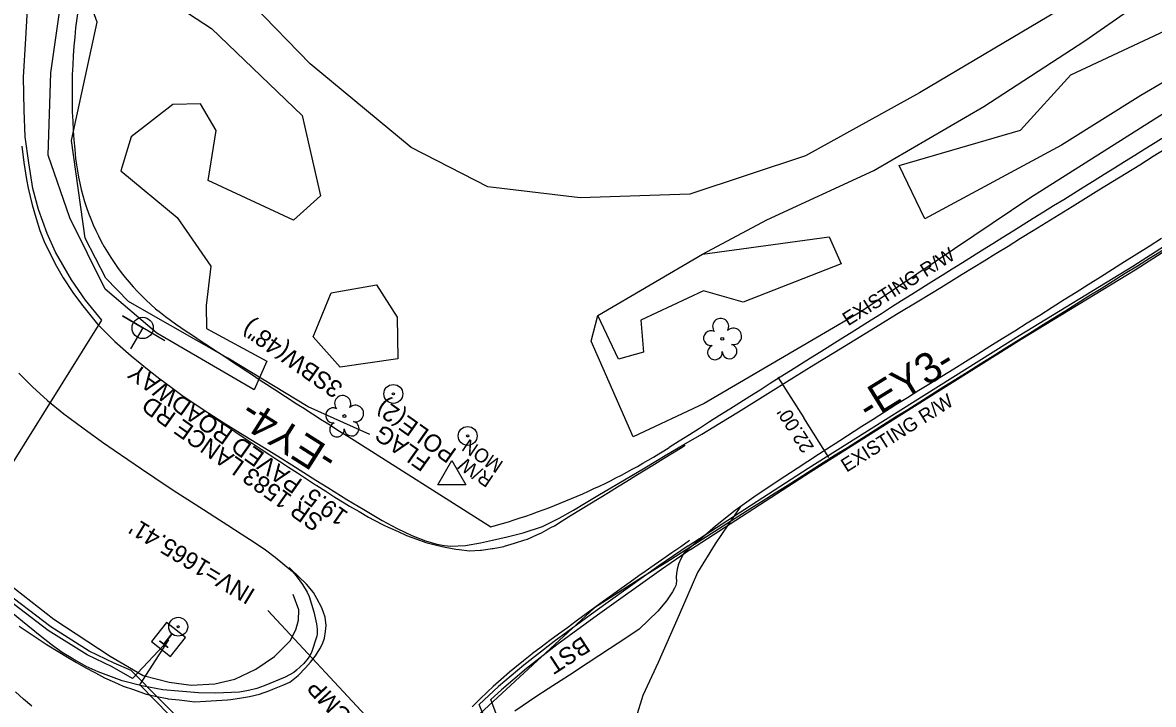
# Model space of a CAD drawing. Extents: x 472260 to 482161, y 489063 to 507124.
# Drawn here: x 480805.9 to 481066.7, y 493124.5 to 493281.9 of the extents above; entities that cross this region are included whole.
import ezdxf

# ---------------------------------------------------------------- set-up
doc = ezdxf.new("R2010")
doc.units = 0
for name, color, linetype in [('Exist Roads EOP Other Cogo Elevation', 7, 'Continuous'), ('Exist Structure Minor Drop Inlet Cogo Elevation', 7, 'Continuous'), ('Exist Structure Minor Pipes CMP 15 Inch Cogo Comment', 7, 'Continuous'), ('Exist Structure Minor Pipes CMP 15 Inch Cogo Point CELL', 7, 'Continuous'), ('Exist Structure Minor Pipes CMP 30 Inch Cogo Point CELL', 7, 'Continuous'), ('Prop Drainage Structure Catch Basin Convert From Junction Box Label', 7, 'Continuous'), ('Prop Drainage Structure Drop Inlet Grate 2 Narrow Slots and Sag Grates 840 24 CELL', 7, 'Continuous'), ('Prop Drainage Structure Drop Inlet Grate 2 Wide Slots and Flat Grates 840 20 Label', 7, 'Continuous'), ('Prop Drainage Structure Drop Inlet Grate 2 Wide Slots and Sag Grates 840 22 Label', 7, 'Continuous'), ('Prop Drainage Structure Outlet Berm Ditch 850 10 Label', 7, 'Continuous'), ('Prop Drainage Structure Pipe Collar CELL', 7, 'Continuous'), ('Prop Drainage Structure Pipe RCP 18in Class III', 7, 'Continuous'), ('Prop Drainage Structure Pipe RCP 24in Class III Label', 7, 'Continuous'), ('Prop Drainage Structure Pipe RCP 30in Class III', 7, 'Continuous'), ('Prop Drainage Structure Pipe RCP 66in Class IV', 7, 'Continuous'), ('Prop Drainage Structure Pipe RCP 66in Class IV Label', 7, 'Continuous'), ('Prop Drainage Structure Pipe RCP 72in Class III', 7, 'Continuous'), ('Prop Drainage Structure Pipe Stub Out CELL', 7, 'Continuous'), ('Prop Drainage Structure Pipe Welded Steel 72in Label', 7, 'Continuous'), ('Prop Drainage Structure Plot Symbol 20 Scale CELL', 7, 'Continuous'), ('Prop Drainage Structure Plot Symbol 50 Scale CELL', 7, 'Continuous'), ('Prop Drainage Structure Tops and Inverts LABEL', 7, 'Continuous'), ('Prop Earthen Structure Base Ditch Lateral Detail Label', 7, 'Continuous'), ('Prop Erosion Rip Rap Class B', 7, 'Continuous'), ('Prop Erosion Rip Rap Pad at Outlet Label', 7, 'Continuous')]:
    doc.layers.add(name, color=color, linetype=linetype)

msp = doc.modelspace()

# ---------------------------------------------------------------- linework, layer by layer
at = {"layer": 'Exist Structure Minor Drop Inlet Cogo Elevation'}
for p, q in [((480880.86, 493186.38), (480913.86, 493165.47)), ((480937.8, 493146.76), (480910.32, 493121.41))]:
    msp.add_line(p, q, dxfattribs=at)
for centre, radius, start, end in [((480954.66, 493265.57), 137.38, 171.8787, 186.2992), ((488084.67, 481943.17), 13311.03, 121.626761, 122.385978), ((488084.67, 481943.17), 13289.03, 121.626761, 122.534152), ((480870.86, 493256.32), 53.07, 186.2992, 235.989), ((481759.98, 494573.95), 1642.62, 235.98896, 237.64291), ((480872.36, 493314.09), 154.3, 285.5992, 302.3859), ((480394.24, 492639.96), 584.61, 22.51531, 56.41358)]:
    msp.add_arc(centre, radius, start, end, dxfattribs=at)
at = {"layer": 'Exist Structure Minor Pipes CMP 15 Inch Cogo Comment'}
for p in [(480980.11, 493200.06), (480991.86, 493181.46)]:
    msp.add_line(p, (480986.07, 493190.62), dxfattribs=at)
at = {"layer": 'Exist Structure Minor Pipes CMP 30 Inch Cogo Point CELL'}
msp.add_line((480904.89, 493177.05), (480904.89, 493177.05), dxfattribs=at)
msp.add_lwpolyline([(480901.64, 493175.16), (480904.89, 493180.8), (480908.14, 493175.16)], close=True, dxfattribs=at)
at = {"layer": 'Prop Drainage Structure Catch Basin Convert From Junction Box Label'}
for p, q in [((480801.86, 493177.43), (480824.12, 493213.19)), ((480839.59, 493139.42), (480831.25, 493130.5)), ((480832.92, 493129), (480839.59, 493139.42)), ((480929.19, 493033.07), (480830.91, 493132.33)), ((480922.49, 493037.47), (480832.92, 493129)), ((480944.51, 493043.61), (480913.87, 493125.61)), ((480944.51, 493043.61), (480911.2, 493124.5))]:
    msp.add_line(p, q, dxfattribs=at)
for points in [[(480959.39, 493161.09), (480987.04, 493179.03), (481011.1, 493194.21), (481035.7, 493209.66), (481061.95, 493225.65), (481081.73, 493238.33), (481091.16, 493244.68), (481101.99, 493251.2), (481122.47, 493263.66), (481145.55, 493278.26), (481168.17, 493292.05), (481185.06, 493302.67), (481211.02, 493318.32), (481233.22, 493332.11), (481255.92, 493346.92), (481259.94, 493349.3)], [(480959.96, 493160.26), (480987.58, 493178.19), (481011.63, 493193.37), (481036.22, 493208.8), (481062.48, 493224.8), (481082.28, 493237.49), (481091.7, 493243.83), (481102.51, 493250.35), (481123, 493262.81), (481146.07, 493277.41), (481168.7, 493291.2), (481185.59, 493301.82), (481211.55, 493317.46), (481233.75, 493331.27), (481256.44, 493346.07), (481260.45, 493348.44)], [(480824.12, 493213.19), (480820.41, 493217.79), (480817.13, 493222.52), (480813.44, 493228.86), (480811.54, 493233.19), (480809.56, 493238.76), (480808.26, 493243.59), (480807.31, 493249.5), (480806.46, 493255.46), (480806.27, 493261.64), (480806.09, 493269.29), (480806.63, 493278.19), (480807.3, 493290.44), (480807.86, 493295.98)], [(480959.39, 493161.09), (480952.63, 493156.46), (480937.92, 493145.94), (480928.48, 493139.05), (480921.49, 493133.58), (480915.68, 493128.65), (480911.2, 493124.5)], [(480959.96, 493160.26), (480953.21, 493155.64), (480938.5, 493145.13), (480929.08, 493138.25), (480922.12, 493132.8), (480916.34, 493127.9), (480913.87, 493125.61)], [(480831.25, 493130.5), (480826.56, 493133.14), (480820.75, 493135.92), (480811.81, 493141.58), (480793.43, 493155.57)], [(480830.91, 493132.33), (480826.98, 493134.05), (480821.24, 493136.8), (480812.38, 493142.4), (480800.43, 493151.5)]]:
    msp.add_lwpolyline(points, dxfattribs=at)
at = {"layer": 'Prop Drainage Structure Drop Inlet Grate 2 Narrow Slots and Sag Grates 840 24 CELL'}
for points in [[(480848.67, 493191.6), (480850.72, 493190.22), (480852.77, 493188.84), (480854.82, 493187.47), (480856.75, 493186.17), (480858.81, 493184.81), (480860.87, 493183.44), (480862.93, 493182.07), (480865, 493180.71), (480865.12, 493180.62), (480867.19, 493179.27), (480869.26, 493177.91), (480871.33, 493176.56), (480873.4, 493175.21), (480873.72, 493175), (480875.82, 493173.68), (480877.92, 493172.36), (480880.02, 493171.04), (480881.31, 493170.22), (480883.47, 493168.99), (480885.63, 493167.75), (480886.96, 493166.99), (480889.19, 493165.89), (480890.22, 493165.39), (480892.49, 493164.37), (480894.46, 493163.49), (480896.81, 493162.64), (480898.92, 493161.86), (480901.35, 493161.27), (480903.37, 493160.77), (480905.84, 493160.36), (480906.59, 493160.23), (480908.98, 493159.93), (480911.48, 493160.11), (480911.73, 493160.13), (480914.21, 493160.45), (480914.42, 493160.48), (480916.87, 493160.98), (480917.05, 493161.01), (480919.36, 493161.71), (480921.75, 493162.45), (480922.37, 493162.64), (480924.64, 493163.69), (480925.55, 493164.11), (480927.74, 493165.3), (480928.58, 493165.75), (480930.3, 493166.9), (480932.43, 493168.2), (480934.56, 493169.49), (480936.69, 493170.79), (480938.83, 493172.09), (480940.98, 493173.4), (480943.1, 493174.71), (480945.22, 493176.02), (480947.35, 493177.34), (480949.47, 493178.65), (480951.6, 493179.96), (480953.72, 493181.27), (480955.84, 493182.59), (480957.97, 493183.9), (480958.7, 493184.35)], [(480959.73, 493162.32), (480957.68, 493160.9), (480955.63, 493159.47), (480953.58, 493158.04), (480951.53, 493156.62), (480949.48, 493155.19), (480948, 493154.16), (480945.98, 493152.69), (480943.95, 493151.23), (480941.93, 493149.77), (480939.9, 493148.31), (480937.88, 493146.84), (480935.85, 493145.38), (480933.83, 493143.92), (480933.53, 493143.7), (480931.53, 493142.21), (480929.52, 493140.72), (480927.52, 493139.22), (480925.52, 493137.73), (480923.52, 493136.24), (480923.33, 493136.1), (480921.39, 493134.53), (480919.44, 493132.96), (480918.16, 493131.92), (480916.29, 493130.26), (480914.42, 493128.6), (480913.11, 493127.44), (480911.33, 493125.69), (480909.54, 493123.93)], [(480805.09, 493142.54), (480807.18, 493141.17), (480809.26, 493139.8), (480811.35, 493138.43), (480811.95, 493138.03), (480814.09, 493136.73), (480816.22, 493135.43), (480818.3, 493134.16), (480820.5, 493132.97), (480822.69, 493131.78), (480824.8, 493130.64), (480827.08, 493129.62), (480829.06, 493128.73), (480831.42, 493127.91), (480833.78, 493127.1), (480834.38, 493126.89), (480836.82, 493126.36), (480839.26, 493125.83), (480839.49, 493125.78), (480841.97, 493125.52), (480844.45, 493125.25), (480845.63, 493125.13), (480848.12, 493125.27), (480850.61, 493125.42), (480853.1, 493125.56), (480853.92, 493125.61), (480856.38, 493126.04), (480858.23, 493126.36), (480860.53, 493126.86), (480862.88, 493127.73), (480863.62, 493128.01), (480865.92, 493128.97), (480867.54, 493129.64), (480869.42, 493131.16), (480871.13, 493132.93), (480872.25, 493134.28), (480873.42, 493135.7), (480874.4, 493137.3), (480875.05, 493138.48), (480875.51, 493139.81), (480875.78, 493141.3), (480875.91, 493142.75), (480875.67, 493144.61), (480874.93, 493146.82), (480873.71, 493148.98), (480872.95, 493150.32), (480871.35, 493152.29), (480869.55, 493154.01), (480867.76, 493155.72), (480867.4, 493156.06)], [(480807.98, 493124.1), (480806.09, 493125.74), (480804.21, 493127.37)]]:
    msp.add_lwpolyline(points, dxfattribs=at)
at = {"layer": 'Prop Drainage Structure Drop Inlet Grate 2 Wide Slots and Flat Grates 840 20 Label'}
for p, q in [((480967.27, 493208.86), (480967.27, 493208.86)), ((480880.09, 493191.05), (480880.09, 493191.05))]:
    msp.add_line(p, q, dxfattribs=at)
for centre in [(480967.27, 493208.86), (480880.09, 493191.05)]:
    msp.add_circle(centre, 0.326, dxfattribs=at)
for centre, radius, start, end in [((480966.89, 493211.73), 1.86, 330.1651, 219.7134), ((480964.67, 493209.01), 1.73, 62.6636, 279.3457), ((480969.82, 493209.44), 1.9, 257.1011, 134.1999), ((480965.57, 493205.73), 1.69, 111.5671, 6.231), ((480968.94, 493205.96), 1.7, 181.2822, 74.56), ((480879.71, 493193.93), 1.86, 330.1651, 219.7134), ((480877.49, 493191.21), 1.73, 62.6636, 279.3457), ((480882.64, 493191.64), 1.9, 257.1011, 134.1999), ((480878.39, 493187.93), 1.69, 111.5671, 6.231), ((480881.77, 493188.15), 1.7, 181.2822, 74.56)]:
    msp.add_arc(centre, radius, start, end, dxfattribs=at)
at = {"layer": 'Prop Drainage Structure Pipe RCP 18in Class III'}
msp.add_lwpolyline([(480971.5, 493170.14), (480965.63, 493161.57), (480961.54, 493154.98), (480957.28, 493145.21), (480952.47, 493134.2), (480948.97, 493126.58), (480947.29, 493121.3)], dxfattribs=at)
at = {"layer": 'Prop Drainage Structure Pipe RCP 24in Class III Label'}
for radius in [2.18, 0.24]:
    msp.add_circle((480841.78, 493142.43), radius, dxfattribs=at)
at = {"layer": 'Prop Drainage Structure Pipe RCP 66in Class IV'}
msp.add_line((480906.71, 493098.65), (480862.43, 493146.19), dxfattribs=at)
at = {"layer": 'Prop Drainage Structure Pipe RCP 72in Class III'}
for points in [[(480830.28, 493217.46), (480825.11, 493222.85), (480820.31, 493232.11), (480817.16, 493254.65), (480823.04, 493281.94), (480818.59, 493294.29)], [(480885.97, 493186.82), (480871.78, 493193.15), (480853.22, 493204.39), (480833.4, 493215.74), (480830.28, 493217.46)]]:
    msp.add_lwpolyline(points, dxfattribs=at)
at = {"layer": 'Prop Drainage Structure Pipe Stub Out CELL'}
for points in [[(480805.67, 493253.31), (480806.15, 493249.54), (480806.8, 493245.64), (480807.19, 493243.61), (480808.07, 493239.77), (480808.97, 493236.66), (480809.89, 493233.84), (480811.03, 493230.92), (480813.66, 493225.66), (480815.27, 493222.92), (480817.46, 493219.59), (480819.44, 493216.87), (480823.17, 493212.24), (480827.15, 493208.25), (480830.9, 493204.97), (480835.08, 493201.59), (480837.55, 493199.66), (480840.12, 493197.71), (480842.63, 493195.89), (480847.49, 493192.59), (480852.29, 493189.48), (480857.17, 493186.46), (480859.92, 493184.78), (480862.64, 493183.12), (480865.29, 493181.48), (480867.98, 493179.79), (480870.71, 493178.03), (480873.49, 493176.27), (480876.25, 493174.53), (480880.67, 493171.8), (480884.57, 493169.46), (480888.83, 493166.94), (480892.3, 493165.08), (480895.63, 493163.5), (480898.81, 493162.26), (480901.42, 493161.51), (480903.22, 493161.18), (480904.54, 493161.05), (480908.01, 493161.17), (480911.51, 493161.76), (480914.25, 493162.38), (480917.68, 493163.15), (480921.34, 493164.1), (480925.78, 493165.57), (480929.66, 493167.47), (480932.92, 493169.33), (480935.51, 493170.88), (480938.91, 493172.93), (480942.44, 493175.04), (480945.98, 493177.13), (480949.39, 493179.13), (480954.5, 493182.15), (480958.38, 493184.45), (480962.52, 493186.9), (480966.73, 493189.42), (480970.99, 493192.02), (480975.27, 493194.69), (480979.58, 493197.39), (480983.93, 493200.1), (480988.4, 493202.87), (480993.05, 493205.73), (480997.8, 493208.66), (481002.58, 493211.59), (481007.47, 493214.58), (481012.57, 493217.66), (481017.68, 493220.75), (481022.62, 493223.77), (481027.68, 493226.88), (481030.37, 493228.55), (481033.17, 493230.29), (481036.05, 493232.07), (481038.97, 493233.88), (481041.93, 493235.71), (481044.94, 493237.57), (481047.98, 493239.45), (481051.05, 493241.35), (481054.15, 493243.26), (481057.28, 493245.19), (481060.42, 493247.13), (481063.55, 493249.07), (481066.67, 493251.01), (481069.78, 493252.94)], [(481068.59, 493232.01), (481065.72, 493230.21), (481062.87, 493228.42), (481060.06, 493226.62), (481057.26, 493224.84), (481054.47, 493223.07), (481051.69, 493221.32), (481048.92, 493219.58), (481046.14, 493217.84), (481043.33, 493216.08), (481040.48, 493214.29), (481037.6, 493212.49), (481034.71, 493210.67), (481031.84, 493208.88), (481029, 493207.1), (481026.18, 493205.33), (481023.39, 493203.58), (481020.64, 493201.87), (481017.93, 493200.2), (481015.26, 493198.56), (481012.62, 493196.92), (481009.97, 493195.28), (481007.32, 493193.61), (481004.66, 493191.94), (481002.03, 493190.27), (480999.45, 493188.61), (480994.4, 493185.37), (480989.47, 493182.17), (480984.57, 493178.98), (480980.12, 493176.08), (480978.23, 493174.83), (480975.07, 493172.72), (480970.2, 493169.27), (480965.73, 493165.62), (480963.2, 493163.52), (480958.87, 493159.89), (480958.47, 493159.46), (480958.22, 493159.09), (480957.7, 493158.12), (480957.19, 493156.9), (480956.85, 493155.75), (480956.69, 493154.74), (480956.65, 493153.89), (480956.68, 493152.86), (480956.65, 493152.56), (480956.6, 493152.27), (480956.52, 493151.98), (480956.24, 493151.3), (480955.81, 493150.49), (480954.38, 493148.42), (480952.38, 493145.99), (480948.11, 493141.83), (480944.75, 493139.6), (480941.21, 493137.3), (480936.3, 493134.07), (480932.04, 493131.27), (480927.12, 493128.09), (480924.26, 493126.23), (480919.4, 493122.92)], [(480805.01, 493200.94), (480808.15, 493197.76), (480811.64, 493194.63), (480815.37, 493191.57), (480819.77, 493188.31), (480824.32, 493185.04), (480827.03, 493183.15), (480830.17, 493181), (480833.29, 493178.86), (480836.36, 493176.76), (480839.68, 493174.54), (480841.46, 493173.39), (480844.8, 493171.23), (480847.58, 493169.45), (480850.24, 493167.76), (480853.24, 493165.87), (480856.32, 493163.9), (480859.26, 493161.98), (480861.92, 493160.15), (480864.15, 493158.48), (480868.12, 493155.17), (480868.97, 493154.21), (480870.47, 493152.19), (480871.54, 493150.43), (480871.98, 493149.39), (480873.04, 493145.89), (480873.68, 493143.08), (480873.82, 493141.87), (480873.84, 493141.29), (480873.81, 493140.75), (480873.74, 493140.25), (480872.51, 493136.51), (480872.15, 493135.8), (480871.73, 493135.14), (480870.74, 493133.95), (480869.09, 493132.37), (480868.41, 493131.86), (480866.45, 493130.77), (480861.63, 493128.76), (480859.88, 493128.18), (480858.01, 493127.71), (480855.9, 493127.34), (480850.38, 493127.07), (480846.45, 493127.21), (480841.8, 493127.53), (480838.19, 493127.89), (480833.4, 493128.75), (480828.83, 493129.97), (480823.3, 493132.01), (480820.55, 493133.27), (480817.45, 493134.99), (480814.97, 493136.47), (480812.76, 493138.06), (480809.92, 493140.32), (480805.89, 493143.62), (480801.92, 493146.85)]]:
    msp.add_lwpolyline(points, dxfattribs=at)
at = {"layer": 'Prop Drainage Structure Plot Symbol 20 Scale CELL'}
for centre, radius in [((480891.39, 493196.16), 2.18), ((480891.39, 493196.16), 0.24), ((480908.53, 493186.46), 2.18), ((480908.53, 493186.46), 0.24)]:
    msp.add_circle(centre, radius, dxfattribs=at)
at = {"layer": 'Prop Drainage Structure Plot Symbol 50 Scale CELL'}
msp.add_lwpolyline([(480797.09, 493156.62), (480813.1, 493144.15), (480826.07, 493135.67), (480833.69, 493131.21), (480839.69, 493129.63), (480844.75, 493128.91), (480850.23, 493129.28), (480854.82, 493130.29), (480859.7, 493132.61), (480863.95, 493135.53), (480867.57, 493139.21), (480868.91, 493141.68), (480869.48, 493143.95), (480869.56, 493146.35), (480868.31, 493149.85)], dxfattribs=at)
at = {"layer": 'Prop Drainage Structure Tops and Inverts LABEL'}
for points in [[(481216.47, 493351.53), (481198.81, 493341.43), (481158.11, 493315.55), (481122.16, 493292.32), (481081.75, 493268.9), (481038.21, 493241.31), (480999.21, 493215.12), (480963.09, 493193.96), (480946.73, 493186.24)], [(480962.72, 493228.39), (480977.5, 493236.36), (481002.23, 493247.73), (481027.57, 493262.47), (481050.87, 493277.68), (481072.55, 493292.82), (481104.29, 493318.47), (481130.73, 493339.82), (481132.08, 493341.18)], [(481107.19, 493338.18), (481105.83, 493336.84), (481068.78, 493302.8), (481044.66, 493284.56), (481012.78, 493265.65), (480986.45, 493251.1), (480959.8, 493242.24), (480934.47, 493241.38), (480913.15, 493243.96), (480895.51, 493253.07), (480872.24, 493272.33), (480858.88, 493286.07)], [(480816.75, 493236.81), (480811.78, 493251.29), (480812.38, 493270.27), (480816.76, 493300.93), (480825.44, 493297.64), (480838.6, 493287.67), (480849.48, 493280.53)], [(480849.48, 493280.53), (480870.36, 493260.41), (480874.6, 493241.9), (480868.39, 493236.25), (480848.71, 493245.45), (480850.52, 493256.95), (480846.91, 493263.11), (480840.54, 493262.98), (480830.89, 493255.48), (480828.5, 493247.66), (480841.5, 493236.89), (480849.33, 493225.63), (480848.2, 493216.56), (480848.31, 493211.26), (480862.22, 493203.69), (480859.3, 493197.09), (480836.87, 493210.22), (480824.94, 493220.33), (480816.75, 493236.81)], [(480892.45, 493204.24), (480879.16, 493202.31), (480872.86, 493209.36), (480877.06, 493219.5), (480887.51, 493221.33), (480892.25, 493213.87), (480892.45, 493204.24)], [(480946.73, 493186.24), (480936.98, 493208.37), (480938.55, 493214.27)]]:
    msp.add_lwpolyline(points, dxfattribs=at)
at = {"layer": 'Prop Earthen Structure Base Ditch Lateral Detail Label'}
msp.add_line((480833.58, 493211.39), (480833.58, 493211.39), dxfattribs=at)
msp.add_lwpolyline([(480838.71, 493208.4), (480828.93, 493214.15), (480833.59, 493211.41), (480830.74, 493206.53)], dxfattribs=at)
msp.add_circle((480833.57, 493211.39), 2.45, dxfattribs=at)
at = {"layer": 'Prop Erosion Rip Rap Class B'}
msp.add_line((480839.59, 493139.42), (480839.59, 493139.42), dxfattribs=at)
msp.add_lwpolyline([(480843.48, 493139.96), (480839.08, 493143.41), (480835.62, 493139.01), (480840.02, 493135.56), (480843.48, 493139.96)], dxfattribs=at)
at = {"layer": 'Prop Erosion Rip Rap Pad at Outlet Label'}
for points in [[(481205.86, 493357.92), (481171.93, 493337.45), (481121.64, 493303.22), (481091.35, 493281.16), (481063.83, 493265.06), (481045.51, 493253.56), (481013.98, 493236.57), (481008.08, 493248.89), (481036.02, 493257.02), (481047.64, 493269.82), (481079.02, 493284.51), (481106.63, 493302.36), (481130.17, 493318.04), (481175.88, 493351.92), (481199.22, 493364.84)], [(480938.55, 493214.27), (480962.72, 493228.39), (480991.93, 493232.43), (480994.65, 493226.2), (480972.11, 493217.34), (480962.93, 493219.99), (480948.51, 493213.16), (480949.08, 493205.83), (480943.34, 493204.18), (480938.55, 493214.27)]]:
    msp.add_lwpolyline(points, dxfattribs=at)

# ---------------------------------------------------------------- texts
at = {"layer": 'Exist Roads EOP Other Cogo Elevation'}
for s, p in [('MON', (480916.98, 493180.38)), ('R/W', (480914.75, 493177.05))]:
    msp.add_text(s, height=3.2, rotation=146.1743, dxfattribs=at).set_placement(p)
at = {"layer": 'Exist Structure Minor Pipes CMP 15 Inch Cogo Comment'}
msp.add_text("22.00'", height=3.2, rotation=122.2572, dxfattribs=at).set_placement((480988.54, 493183.86))
at = {"layer": 'Exist Structure Minor Pipes CMP 15 Inch Cogo Point CELL'}
for rotation, p in [(32.1031, (480996.27, 493211.75)), (32.1818, (480995.92, 493177.97))]:
    msp.add_text('EXISTING R/W', height=3.2, rotation=rotation, dxfattribs=at).set_placement(p)
at = {"layer": 'Prop Drainage Structure Drop Inlet Grate 2 Wide Slots and Sag Grates 840 22 Label'}
for s, rotation, p in [("19.5' PAVED ROADWAY", 144.7583, (480881.24, 493168.68)), ('SR 1583 LANCE RD', 144.7583, (480875.54, 493167.41)), ('BST', 213.2301, (480934.99, 493140.38))]:
    msp.add_text(s, height=4, rotation=rotation, dxfattribs=at).set_placement(p)
at = {"layer": 'Prop Drainage Structure Outlet Berm Ditch 850 10 Label'}
msp.add_text('3SBW(48")', height=4, rotation=144.7583, dxfattribs=at).set_placement((480880.06, 493198.2))
at = {"layer": 'Prop Drainage Structure Pipe Collar CELL'}
for s, rotation, p in [('-EY3-', 31.6268, (481001.06, 493189.68)), ('-EY4-', 147.6429, (480878.94, 493182.49))]:
    msp.add_text(s, height=7, rotation=rotation, dxfattribs=at).set_placement(p)
at = {"layer": 'Prop Drainage Structure Pipe RCP 30in Class III'}
for s, p in [('POLE(2)', (480906.26, 493183.2)), ('FLAG', (480900.31, 493181.27))]:
    msp.add_text(s, height=4, rotation=144.7583, dxfattribs=at).set_placement(p)
at = {"layer": 'Prop Drainage Structure Pipe RCP 66in Class IV Label'}
msp.add_text('18" CMP', height=4, rotation=132.9685, dxfattribs=at).set_placement((480888.54, 493115.18))
at = {"layer": 'Prop Drainage Structure Pipe Welded Steel 72in Label'}
msp.add_text("INV=1665.41'", height=4, rotation=148.7431, dxfattribs=at).set_placement((480859.82, 493150.79))
at = {"layer": 'Prop Erosion Rip Rap Class B'}
msp.add_text('T', height=3.42, rotation=141.8333, dxfattribs=at).set_placement((480841.54, 493140.07))

doc.saveas('drawing.dxf')
